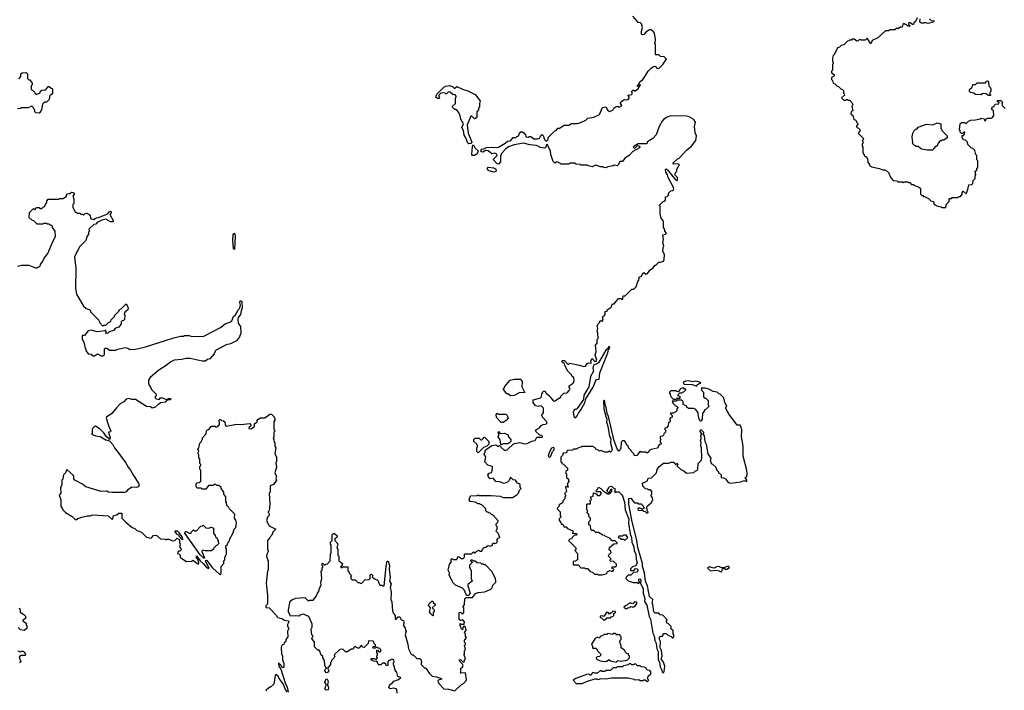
# Model space of a CAD drawing. Extents: x 2293139 to 2515392, y 824115 to 1006937.
# Tile 353 of 417: x 2466016 to 2476646, y 840706 to 847951. Entities that reach past the tile are written whole.
import ezdxf

# ---------------------------------------------------------------- set-up
doc = ezdxf.new("R2010")
doc.units = 0

msp = doc.modelspace()

# ---------------------------------------------------------------- linework, layer by layer
at = {"layer": '0CON10XD'}
for points in [[(2471186, 846574), (2471257, 846615), (2471282, 846638), (2471315, 846643), (2471343, 846677), (2471357, 846677), (2471365, 846670), (2471385, 846690), (2471398, 846692), (2471410, 846705), (2471412, 846728), (2471425, 846740), (2471445, 846740), (2471458, 846728), (2471478, 846708), (2471480, 846685), (2471505, 846682), (2471515, 846690), (2471535, 846690), (2471565, 846664), (2471606, 846664), (2471628, 846672), (2471642, 846698), (2471655, 846710), (2471668, 846698), (2471682, 846655), (2471695, 846642), (2471705, 846641), (2471720, 846655), (2471723, 846677), (2471732, 846688), (2471792, 846748), (2471808, 846752), (2471825, 846780), (2471845, 846780), (2471895, 846810), (2471945, 846810), (2471975, 846830), (2472035, 846828), (2472075, 846838), (2472130, 846865), (2472150, 846885), (2472215, 846898), (2472275, 846928), (2472308, 847002), (2472345, 847008), (2472363, 846975), (2472385, 846958), (2472418, 846972), (2472432, 846995), (2472455, 847013), (2472475, 847018), (2472487, 847007), (2472505, 847011), (2472516, 847025), (2472502, 847045), (2472510, 847065), (2472545, 847090), (2472563, 847083), (2472585, 847090), (2472596, 847105), (2472596, 847116), (2472582, 847135), (2472626, 847144), (2472632, 847155), (2472620, 847175), (2472635, 847190), (2472645, 847190), (2472655, 847180), (2472695, 847202), (2472720, 847245), (2472712, 847248), (2472698, 847232), (2472685, 847230), (2472685, 847240), (2472698, 847252), (2472715, 847283), (2472740, 847300), (2472753, 847317), (2472800, 847395), (2472832, 847425), (2472860, 847445), (2472875, 847448), (2472896, 847426), (2472915, 847423), (2472958, 847465), (2472998, 847525), (2472975, 847548), (2472933, 847553), (2472915, 847570), (2472885, 847570), (2472880, 847575), (2472880, 847685), (2472870, 847705), (2472880, 847715), (2472882, 847735), (2472870, 847805), (2472859, 847819), (2472835, 847840), (2472815, 847840), (2472775, 847816), (2472755, 847791), (2472737, 847787), (2472728, 847795), (2472728, 847825), (2472740, 847865), (2472730, 847905), (2472718, 847918), (2472695, 847920), (2472685, 847930), (2472635, 847990)], [(2475705, 847970), (2475690, 847935), (2475670, 847915), (2475665, 847900), (2475655, 847900), (2475625, 847920), (2475612, 847908), (2475612, 847902), (2475630, 847885), (2475625, 847880), (2475605, 847880), (2475588, 847898), (2475575, 847900), (2475565, 847910), (2475552, 847898), (2475545, 847870), (2475525, 847870), (2475495, 847850), (2475485, 847860), (2475465, 847840), (2475415, 847840), (2475395, 847830), (2475365, 847830), (2475280, 847755), (2475220, 847725), (2475205, 847690), (2475165, 847750), (2475145, 847730), (2475105, 847730), (2475082, 847738), (2475068, 847722), (2475055, 847720), (2475025, 847740), (2475005, 847740), (2474995, 847730), (2474975, 847730), (2474968, 847722), (2474952, 847718), (2474915, 847680), (2474885, 847670), (2474867, 847653), (2474844, 847646), (2474808, 847572), (2474800, 847565), (2474790, 847535), (2474790, 847495), (2474798, 847488), (2474800, 847475), (2474790, 847465), (2474790, 847405), (2474780, 847395), (2474780, 847375), (2474808, 847358), (2474810, 847345), (2474802, 847338), (2474780, 847325), (2474780, 847305), (2474790, 847295), (2474800, 847265), (2474818, 847258), (2474842, 847232), (2474855, 847230), (2474882, 847202), (2474898, 847198), (2474910, 847185), (2474910, 847155), (2474918, 847148), (2474920, 847135), (2474890, 847105), (2474915, 847082), (2474935, 847080), (2474942, 847088), (2474955, 847090), (2474962, 847082), (2474975, 847080), (2475000, 847055), (2475010, 847035), (2475008, 847022), (2475000, 847015), (2475010, 846965), (2474992, 846958), (2474990, 846935), (2475010, 846915), (2475022, 846872), (2475035, 846870), (2475050, 846855), (2475052, 846842), (2475070, 846825), (2475050, 846805), (2475052, 846792), (2475062, 846782), (2475075, 846780), (2475090, 846755), (2475070, 846725), (2475130, 846665), (2475110, 846645), (2475120, 846635), (2475120, 846615), (2475110, 846605), (2475110, 846585), (2475120, 846575), (2475120, 846515), (2475140, 846475), (2475155, 846470), (2475168, 846448), (2475173, 846413), (2475190, 846385), (2475190, 846375), (2475215, 846360), (2475295, 846342), (2475335, 846328), (2475357, 846327), (2475380, 846315), (2475395, 846300), (2475422, 846242), (2475445, 846212), (2475485, 846210), (2475495, 846200), (2475545, 846200), (2475555, 846190), (2475565, 846200), (2475605, 846200), (2475615, 846190), (2475625, 846190), (2475645, 846170), (2475665, 846170), (2475678, 846158), (2475720, 846145), (2475740, 846125), (2475740, 846065), (2475755, 846050), (2475765, 846050), (2475775, 846040), (2475785, 846040), (2475827, 846017), (2475852, 845992), (2475878, 845988), (2475890, 845975), (2475880, 845965), (2475895, 845950), (2475905, 845950), (2475915, 845940), (2475965, 845930), (2475975, 845920), (2476015, 845920), (2476022, 845958), (2476050, 845985), (2476052, 846018), (2476075, 846020), (2476085, 846030), (2476145, 846030), (2476155, 846040), (2476175, 846040), (2476190, 846065), (2476190, 846085), (2476203, 846097), (2476235, 846070), (2476253, 846115), (2476262, 846168), (2476295, 846170), (2476308, 846182), (2476310, 846215), (2476330, 846235), (2476330, 846265), (2476338, 846275), (2476330, 846315), (2476350, 846325), (2476350, 846345), (2476360, 846355), (2476360, 846425), (2476350, 846435), (2476350, 846485), (2476340, 846495), (2476327, 846537), (2476305, 846560), (2476290, 846565)], [(2475838, 847958), (2475855, 847940), (2475888, 847938), (2475880, 847925), (2475825, 847911), (2475785, 847920), (2475776, 847914), (2475754, 847914), (2475733, 847923), (2475738, 847958)], [(2466005, 847310), (2466030, 847335), (2466030, 847365), (2466042, 847378), (2466085, 847380), (2466100, 847365), (2466100, 847315), (2466115, 847300), (2466125, 847300), (2466150, 847265), (2466150, 847245), (2466140, 847235), (2466140, 847195), (2466155, 847190), (2466180, 847165), (2466182, 847152), (2466192, 847142), (2466238, 847162), (2466242, 847178), (2466255, 847190), (2466298, 847192), (2466325, 847230), (2466335, 847230), (2466355, 847210), (2466370, 847205), (2466370, 847155), (2466355, 847140), (2466340, 847135), (2466335, 847090), (2466305, 847060), (2466282, 847058), (2466263, 847037), (2466252, 846975), (2466235, 846948), (2466225, 846942), (2466190, 846945), (2466180, 846955), (2466180, 846975), (2466172, 846982), (2466170, 846995), (2466145, 847020), (2466138, 847012), (2466105, 847000), (2466035, 847000), (2466025, 846990), (2465993, 846987)], [(2470865, 846609), (2470856, 846616), (2470834, 846675), (2470813, 846703), (2470809, 846755), (2470790, 846785), (2470807, 846825), (2470778, 846875), (2470773, 846913), (2470762, 846942), (2470738, 846968), (2470725, 846980), (2470715, 846980), (2470690, 847005), (2470690, 847015), (2470720, 847045), (2470720, 847105), (2470728, 847112), (2470730, 847125), (2470717, 847137), (2470693, 847143), (2470665, 847168), (2470645, 847170), (2470625, 847150), (2470615, 847150), (2470605, 847160), (2470562, 847158), (2470540, 847135), (2470542, 847122), (2470550, 847115), (2470545, 847100), (2470525, 847100), (2470510, 847115), (2470520, 847145), (2470600, 847225), (2470615, 847232), (2470655, 847241), (2470687, 847227), (2470705, 847210), (2470715, 847210), (2470735, 847228), (2470795, 847200), (2470855, 847182), (2470933, 847143), (2470988, 847075), (2470980, 847045), (2470980, 847005), (2470970, 846995), (2470970, 846975), (2470950, 846955), (2470950, 846895), (2470938, 846882), (2470925, 846880), (2470898, 846908), (2470885, 846910), (2470847, 846815), (2470857, 846725), (2470896, 846626), (2470885, 846612), (2470865, 846609)], [(2476495, 847130), (2476475, 847130), (2476445, 847150), (2476425, 847152), (2476405, 847150), (2476395, 847140), (2476335, 847142), (2476317, 847157), (2476280, 847165), (2476270, 847175), (2476270, 847195), (2476298, 847222), (2476305, 847250), (2476335, 847250), (2476355, 847270), (2476445, 847270), (2476450, 847285), (2476465, 847290), (2476477, 847277), (2476480, 847235), (2476495, 847220), (2476500, 847205), (2476500, 847175), (2476490, 847165), (2476490, 847145), (2476500, 847135), (2476495, 847130)], [(2476290, 846565), (2476253, 846603), (2476248, 846628), (2476228, 846648), (2476202, 846652), (2476198, 846668), (2476190, 846675), (2476192, 846698), (2476205, 846700), (2476218, 846712), (2476220, 846735), (2476212, 846738), (2476195, 846720), (2476185, 846720), (2476170, 846735), (2476170, 846755), (2476162, 846765), (2476170, 846825), (2476185, 846840), (2476215, 846840), (2476222, 846832), (2476235, 846830), (2476260, 846855), (2476284, 846866), (2476335, 846870), (2476385, 846880), (2476395, 846888), (2476428, 846878), (2476432, 846862), (2476445, 846860), (2476452, 846878), (2476465, 846888), (2476505, 846888), (2476520, 846895), (2476532, 846915), (2476530, 846965), (2476512, 846982), (2476510, 846995), (2476522, 847008), (2476538, 847012), (2476542, 847028), (2476552, 847038), (2476588, 847042), (2476590, 847055), (2476572, 847062), (2476572, 847078), (2476608, 847078), (2476630, 847055), (2476620, 847045), (2476622, 847022), (2476655, 846990)], [(2470778, 840902), (2470780, 840945), (2470800, 840955), (2470800, 840985), (2470770, 841015), (2470762, 841035), (2470775, 841040), (2470802, 841012), (2470815, 841010), (2470820, 841035), (2470830, 841045), (2470818, 841078), (2470810, 841085), (2470820, 841095), (2470820, 841135), (2470830, 841145), (2470820, 841195), (2470828, 841202), (2470830, 841215), (2470820, 841225), (2470820, 841245), (2470840, 841275), (2470830, 841285), (2470830, 841315), (2470820, 841325), (2470822, 841338), (2470838, 841355), (2470828, 841388), (2470812, 841398), (2470800, 841385), (2470795, 841360), (2470782, 841372), (2470780, 841395), (2470770, 841405), (2470772, 841428), (2470785, 841420), (2470815, 841420), (2470820, 841445), (2470795, 841470), (2470788, 841462), (2470775, 841460), (2470762, 841472), (2470760, 841545), (2470775, 841550), (2470795, 841530), (2470810, 841545), (2470810, 841595), (2470800, 841605), (2470817, 841633), (2470822, 841695), (2470835, 841710), (2470905, 841710), (2470938, 841752), (2470965, 841762), (2471035, 841768), (2471100, 841795), (2471117, 841813), (2471125, 841840), (2471157, 841873), (2471158, 841885), (2471152, 841912), (2471115, 841990), (2471045, 842060), (2471032, 842062), (2471025, 842070), (2471005, 842070), (2470995, 842080), (2470955, 842082), (2470935, 842100), (2470915, 842100), (2470905, 842110), (2470885, 842110), (2470882, 842102), (2470898, 842098), (2470900, 842085), (2470873, 842057), (2470872, 842035), (2470890, 841995), (2470890, 841915), (2470900, 841885), (2470855, 841850), (2470853, 841835), (2470880, 841755), (2470865, 841730), (2470845, 841730), (2470835, 841740), (2470815, 841790), (2470795, 841810), (2470722, 841842), (2470690, 841875), (2470690, 841885), (2470682, 841892), (2470654, 841954), (2470658, 841975), (2470643, 842005), (2470655, 842070), (2470678, 842092), (2470670, 842115), (2470685, 842130), (2470695, 842120), (2470735, 842120), (2470742, 842138), (2470755, 842150), (2470785, 842130), (2470805, 842130), (2470820, 842145), (2470820, 842175), (2470825, 842180), (2470895, 842180), (2470915, 842200), (2470922, 842192), (2470935, 842190), (2470952, 842208), (2470972, 842218), (2470985, 842210), (2471005, 842210), (2471012, 842228), (2471032, 842248), (2471048, 842252), (2471075, 842270), (2471098, 842262), (2471120, 842275), (2471122, 842288), (2471135, 842300), (2471142, 842292), (2471160, 842295), (2471170, 842305), (2471170, 842335), (2471182, 842348), (2471200, 842355), (2471180, 842405), (2471160, 842425), (2471162, 842438), (2471170, 842445), (2471170, 842475), (2471160, 842485), (2471160, 842505), (2471178, 842522), (2471180, 842535), (2471125, 842600), (2471115, 842600), (2471095, 842620), (2471082, 842622), (2471075, 842630), (2471062, 842632), (2471050, 842645), (2471050, 842665), (2471005, 842710), (2470992, 842712), (2470985, 842720), (2470965, 842720), (2470935, 842740), (2470880, 842745), (2470868, 842765), (2470882, 842808), (2470955, 842810), (2470965, 842818), (2470975, 842810), (2471105, 842812), (2471202, 842802), (2471235, 842788), (2471335, 842790), (2471383, 842817), (2471400, 842835), (2471412, 842868), (2471430, 842885), (2471420, 842895), (2471418, 842928), (2471408, 842938), (2471392, 842942), (2471370, 842975), (2471345, 842980), (2471315, 843010), (2471299, 842971), (2471284, 842956), (2471245, 842940), (2471195, 842958), (2471155, 842960), (2471127, 842997), (2471095, 842992), (2471081, 843001), (2471070, 843035), (2471085, 843052), (2471110, 843060), (2471117, 843073), (2471120, 843125), (2471069, 843139), (2471038, 843175), (2471048, 843228), (2471030, 843255), (2471030, 843265), (2471040, 843275), (2471040, 843295), (2471052, 843308), (2471115, 843350), (2471155, 843358), (2471185, 843340), (2471195, 843350), (2471208, 843348), (2471212, 843332), (2471245, 843300), (2471265, 843300), (2471280, 843305), (2471344, 843366), (2471358, 843372), (2471415, 843383), (2471465, 843370), (2471495, 843373), (2471545, 843398), (2471580, 843405), (2471598, 843442), (2471655, 843440), (2471660, 843445), (2471658, 843458), (2471632, 843462), (2471584, 843506), (2471595, 843522), (2471628, 843542), (2471645, 843568), (2471668, 843578), (2471695, 843580), (2471710, 843595), (2471705, 843610), (2471660, 843655), (2471660, 843665), (2471650, 843675), (2471670, 843705), (2471670, 843755), (2471645, 843780), (2471615, 843772), (2471585, 843780), (2471560, 843815), (2471560, 843845), (2471640, 843865), (2471650, 843875), (2471652, 843905), (2471665, 843930), (2471672, 843938), (2471685, 843940), (2471700, 843915), (2471740, 843885), (2471745, 843870), (2471771, 843841), (2471785, 843830), (2471797, 843833), (2471835, 843860), (2471848, 843862), (2471860, 843875), (2471860, 843885), (2471890, 843915), (2471925, 843920), (2471948, 843945), (2471958, 843965), (2471950, 843975), (2471950, 843995), (2471990, 844025), (2472002, 844048), (2472000, 844085), (2471980, 844095), (2471972, 844115), (2471934, 844154), (2471900, 844215), (2471898, 844238), (2471882, 844242), (2471872, 844252), (2471872, 844268), (2471898, 844268), (2471935, 844230), (2471945, 844230), (2471955, 844240), (2472059, 844219), (2472107, 844203), (2472125, 844208), (2472142, 844238), (2472155, 844243), (2472185, 844240), (2472182, 844265), (2472195, 844290), (2472225, 844258), (2472239, 844261), (2472247, 844273), (2472230, 844325), (2472238, 844365), (2472232, 844435), (2472250, 844455), (2472250, 844495), (2472260, 844505), (2472258, 844565), (2472250, 844585), (2472258, 844615), (2472250, 844645), (2472258, 844652), (2472260, 844665), (2472278, 844682), (2472280, 844695), (2472295, 844700), (2472305, 844690), (2472317, 844703), (2472310, 844715), (2472310, 844745), (2472325, 844750), (2472340, 844775), (2472332, 844788), (2472342, 844798), (2472358, 844802), (2472360, 844815), (2472400, 844845), (2472415, 844880), (2472435, 844880), (2472482, 844938), (2472505, 844940), (2472515, 844930), (2472528, 844932), (2472530, 844965), (2472535, 844970), (2472548, 844962), (2472625, 845040), (2472645, 845040), (2472670, 845065), (2472688, 845122), (2472700, 845135), (2472705, 845170), (2472730, 845180), (2472745, 845212), (2472755, 845218), (2472775, 845200), (2472795, 845208), (2472821, 845249), (2472850, 845265), (2472875, 845300), (2472885, 845300), (2472915, 845330), (2472935, 845330), (2472965, 845342), (2472975, 845360), (2472978, 845415), (2472960, 845445), (2472962, 845485), (2472972, 845505), (2472958, 845545), (2472968, 845575), (2472960, 845625), (2472987, 845633), (2473000, 845645), (2472980, 845665), (2472980, 845685), (2472968, 845705), (2472967, 845767), (2472960, 845785), (2472940, 845805), (2472930, 845855), (2472930, 845935), (2472922, 845945), (2472962, 845988), (2472975, 845990), (2472988, 846002), (2472990, 846035), (2473005, 846040), (2473020, 846055), (2473020, 846075), (2473032, 846088), (2473045, 846100), (2473070, 846105), (2473077, 846123), (2473070, 846145), (2473017, 846245), (2473010, 846275), (2472991, 846305), (2472988, 846332), (2472995, 846338), (2473010, 846330), (2473095, 846220), (2473118, 846212), (2473118, 846245), (2473092, 846272), (2473090, 846285), (2473100, 846295), (2473100, 846305), (2473110, 846315), (2473110, 846335), (2473140, 846385), (2473115, 846393), (2473078, 846388), (2473070, 846395), (2473072, 846405), (2473115, 846442), (2473136, 846454), (2473218, 846545), (2473268, 846585), (2473317, 846645), (2473322, 846695), (2473308, 846728), (2473302, 846795), (2473312, 846845), (2473293, 846873), (2473245, 846902), (2473215, 846909), (2473045, 846913), (2473005, 846899), (2472970, 846875), (2472954, 846855), (2472920, 846795), (2472888, 846705), (2472853, 846667), (2472814, 846646), (2472795, 846630), (2472785, 846610), (2472695, 846608), (2472650, 846585), (2472640, 846575), (2472655, 846560), (2472685, 846590), (2472703, 846583), (2472710, 846575), (2472708, 846565), (2472635, 846528), (2472595, 846482), (2472550, 846455), (2472525, 846420), (2472495, 846418), (2472482, 846385), (2472465, 846370), (2472435, 846380), (2472425, 846370), (2472365, 846360), (2472345, 846350), (2472323, 846353), (2472315, 846360), (2472285, 846360), (2472235, 846378), (2472195, 846362), (2472155, 846370), (2472145, 846380), (2472075, 846380), (2472067, 846387), (2472025, 846390), (2472005, 846400), (2471955, 846400), (2471945, 846390), (2471865, 846390), (2471825, 846412), (2471808, 846412), (2471795, 846400), (2471775, 846418), (2471751, 846495), (2471746, 846535), (2471724, 846574), (2471715, 846603), (2471705, 846599), (2471697, 846573), (2471685, 846563), (2471635, 846570), (2471628, 846578), (2471595, 846590), (2471525, 846598), (2471455, 846616), (2471353, 846597), (2471295, 846576), (2471265, 846557), (2471218, 846505), (2471208, 846475), (2471208, 846415), (2471185, 846390), (2471170, 846395), (2471132, 846435), (2471132, 846445), (2471170, 846485), (2471169, 846499), (2471147, 846507), (2471115, 846503), (2471075, 846534), (2471044, 846536), (2471015, 846520), (2471003, 846523), (2470994, 846535), (2471005, 846551), (2471026, 846554), (2471055, 846571), (2471105, 846574), (2471165, 846568), (2471186, 846574)], [(2475875, 846540), (2475815, 846540), (2475752, 846552), (2475715, 846580), (2475695, 846580), (2475688, 846588), (2475675, 846590), (2475650, 846615), (2475660, 846625), (2475652, 846685), (2475660, 846725), (2475670, 846745), (2475695, 846770), (2475705, 846770), (2475715, 846790), (2475805, 846821), (2475875, 846816), (2475923, 846837), (2475960, 846825), (2475960, 846775), (2475968, 846768), (2475972, 846752), (2476030, 846695), (2476030, 846675), (2475995, 846650), (2475975, 846650), (2475965, 846640), (2475955, 846640), (2475932, 846618), (2475918, 846582), (2475905, 846580), (2475880, 846555), (2475875, 846540)], [(2470925, 846482), (2470903, 846483), (2470898, 846495), (2470905, 846580), (2470915, 846598), (2470933, 846563), (2470966, 846535), (2470955, 846503), (2470925, 846482)], [(2471135, 846302), (2471075, 846320), (2471062, 846348), (2471075, 846358), (2471135, 846350), (2471156, 846336), (2471160, 846325), (2471155, 846312), (2471135, 846302)], [(2465992, 845288), (2466035, 845300), (2466115, 845300), (2466185, 845270), (2466205, 845270), (2466215, 845280), (2466225, 845280), (2466240, 845295), (2466240, 845305), (2466265, 845340), (2466280, 845375), (2466318, 845425), (2466372, 845555), (2466402, 845608), (2466398, 845665), (2466370, 845705), (2466370, 845715), (2466355, 845730), (2466345, 845730), (2466335, 845740), (2466315, 845740), (2466305, 845750), (2466275, 845750), (2466265, 845740), (2466205, 845740), (2466168, 845778), (2466155, 845780), (2466140, 845795), (2466125, 845800), (2466118, 845815), (2466122, 845868), (2466165, 845910), (2466175, 845900), (2466188, 845902), (2466195, 845920), (2466225, 845920), (2466235, 845910), (2466255, 845910), (2466272, 845928), (2466288, 845932), (2466292, 845948), (2466310, 845975), (2466310, 845995), (2466325, 846010), (2466435, 846010), (2466445, 846020), (2466485, 846020), (2466520, 846045), (2466520, 846055), (2466532, 846068), (2466545, 846072), (2466557, 846073), (2466575, 846088), (2466595, 846083), (2466603, 846075), (2466603, 846065), (2466590, 846045), (2466600, 846015), (2466600, 845965), (2466590, 845955), (2466590, 845925), (2466615, 845870), (2466625, 845870), (2466635, 845860), (2466665, 845860), (2466675, 845850), (2466695, 845850), (2466705, 845840), (2466722, 845858), (2466745, 845860), (2466778, 845838), (2466782, 845802), (2466815, 845793), (2466841, 845809), (2466867, 845813), (2466967, 845853), (2466981, 845875), (2466995, 845881), (2467003, 845875), (2467004, 845865), (2466990, 845845), (2467028, 845775), (2467022, 845768), (2466998, 845768), (2466945, 845796), (2466902, 845785), (2466852, 845758), (2466838, 845742), (2466815, 845738), (2466763, 845687), (2466770, 845665), (2466760, 845655), (2466760, 845635), (2466740, 845605), (2466730, 845565), (2466660, 845495), (2466647, 845463), (2466635, 845450), (2466608, 845385), (2466622, 845265), (2466618, 845045), (2466628, 844985), (2466704, 844854), (2466735, 844830), (2466765, 844820), (2466780, 844805), (2466780, 844795), (2466870, 844705), (2466880, 844675), (2466915, 844640), (2466925, 844650), (2466945, 844650), (2466975, 844680), (2466990, 844685), (2467000, 844695), (2467002, 844708), (2467040, 844745), (2467042, 844758), (2467090, 844805), (2467090, 844815)], [(2468335, 845468), (2468323, 845475), (2468317, 845565), (2468321, 845635), (2468335, 845644), (2468343, 845615), (2468335, 845468)], [(2467090, 844815), (2467115, 844830), (2467165, 844880), (2467185, 844850), (2467187, 844825), (2467183, 844817), (2467154, 844796), (2467143, 844777), (2467150, 844755), (2467148, 844712), (2467138, 844702), (2467122, 844698), (2467110, 844685), (2467110, 844665), (2467085, 844630), (2467052, 844618), (2467027, 844593), (2466982, 844578), (2466965, 844560), (2466940, 844565), (2466950, 844575), (2466945, 844600), (2466935, 844590), (2466855, 844577), (2466787, 844597), (2466755, 844590), (2466715, 844540), (2466692, 844538), (2466690, 844495), (2466708, 844465), (2466723, 844403), (2466730, 844395), (2466730, 844375), (2466755, 844342), (2466787, 844337), (2466808, 844318), (2466822, 844318), (2466855, 844340), (2466895, 844320), (2466915, 844320), (2466930, 844335), (2466933, 844395), (2466938, 844402), (2466955, 844402), (2466985, 844382), (2467015, 844380), (2467055, 844382), (2467075, 844392), (2467155, 844408), (2467182, 844402), (2467205, 844388), (2467265, 844392), (2467374, 844416), (2467680, 844515), (2467753, 844533), (2467785, 844530), (2467795, 844538), (2467845, 844540), (2467865, 844533), (2467955, 844529), (2468005, 844533), (2468025, 844543), (2468184, 844626), (2468234, 844666), (2468285, 844682), (2468305, 844697), (2468326, 844744), (2468345, 844762), (2468373, 844817), (2468391, 844835), (2468399, 844865), (2468394, 844895), (2468398, 844912), (2468405, 844913), (2468416, 844905), (2468419, 844835), (2468407, 844805), (2468401, 844765), (2468375, 844733), (2468370, 844715), (2468373, 844673), (2468400, 844635), (2468402, 844565), (2468390, 844525), (2468355, 844480), (2468292, 844448), (2468245, 844438), (2468130, 844375), (2468115, 844340), (2468070, 844285), (2468045, 844280), (2468017, 844263), (2467985, 844262), (2467855, 844292), (2467815, 844292), (2467765, 844278), (2467685, 844273), (2467646, 844254), (2467596, 844214), (2467518, 844165), (2467424, 844086), (2467408, 844055), (2467408, 844025), (2467413, 844003), (2467432, 843975), (2467440, 843955), (2467490, 843905), (2467490, 843885), (2467480, 843875), (2467480, 843865), (2467490, 843855), (2467523, 843847), (2467536, 843864), (2467554, 843866), (2467605, 843848), (2467625, 843857), (2467645, 843857), (2467645, 843842), (2467605, 843840), (2467585, 843820), (2467538, 843812), (2467510, 843795), (2467477, 843763), (2467445, 843752), (2467427, 843767), (2467385, 843770), (2467265, 843847), (2467225, 843848), (2467195, 843858), (2467165, 843852), (2467139, 843821), (2467101, 843799), (2467061, 843759), (2467010, 843695), (2466954, 843656), (2466948, 843645), (2466973, 843565), (2467000, 843505), (2466995, 843498), (2466973, 843495), (2466993, 843435), (2466985, 843410), (2466978, 843425), (2466954, 843444), (2466926, 843486), (2466885, 843527), (2466835, 843558), (2466824, 843556), (2466803, 843535), (2466798, 843515), (2466800, 843485), (2466792, 843472), (2466834, 843454), (2466885, 843448), (2466945, 843410), (2466985, 843400), (2467020, 843360), (2467038, 843325), (2467089, 843259), (2467158, 843168), (2467186, 843115), (2467211, 843085), (2467244, 843025), (2467299, 842945), (2467307, 842925), (2467300, 842905), (2467275, 842898), (2467225, 842902), (2467181, 842869), (2467165, 842850), (2467145, 842842), (2467015, 842843), (2466975, 842848), (2466955, 842858), (2466895, 842853), (2466730, 842905), (2466695, 842932), (2466610, 842975), (2466601, 842991), (2466602, 843015), (2466598, 843025), (2466525, 843090), (2466510, 843055), (2466490, 843035), (2466484, 843016), (2466482, 842988), (2466472, 842975), (2466470, 842925), (2466458, 842892), (2466460, 842835), (2466442, 842815), (2466460, 842765), (2466460, 842695), (2466478, 842668), (2466480, 842655), (2466510, 842625), (2466583, 842583), (2466615, 842552), (2466635, 842550), (2466645, 842560), (2466688, 842578), (2466745, 842590), (2466775, 842590), (2466805, 842600), (2466972, 842592), (2467015, 842552), (2467022, 842558), (2467027, 842593), (2467045, 842598), (2467065, 842602), (2467085, 842618), (2467118, 842618), (2467120, 842565), (2467162, 842522), (2467230, 842465), (2467260, 842455), (2467282, 842432), (2467330, 842415), (2467385, 842360), (2467435, 842350), (2467462, 842378), (2467485, 842380), (2467500, 842375), (2467535, 842342), (2467585, 842340), (2467595, 842332), (2467605, 842340), (2467625, 842340), (2467665, 842320), (2467690, 842325), (2467715, 842350), (2467722, 842342), (2467735, 842340), (2467740, 842335), (2467740, 842295), (2467748, 842285), (2467740, 842255), (2467757, 842237), (2467758, 842225), (2467745, 842210), (2467732, 842208), (2467722, 842198), (2467720, 842185), (2467738, 842178), (2467750, 842165), (2467750, 842145), (2467765, 842130), (2467818, 842098), (2467875, 842100), (2467885, 842110), (2467945, 842070), (2467950, 842085), (2467938, 842118), (2467924, 842134), (2467925, 842158), (2467963, 842103), (2467996, 842076), (2468035, 842028), (2468055, 842020), (2468060, 842025), (2468024, 842094), (2468025, 842110), (2468035, 842108), (2468094, 842034), (2468175, 841958), (2468192, 841968), (2468190, 842045), (2468220, 842075), (2468220, 842105), (2468230, 842115), (2468230, 842145), (2468250, 842175), (2468250, 842235), (2468240, 842245), (2468240, 842265), (2468258, 842282), (2468262, 842298), (2468278, 842312), (2468280, 842335), (2468322, 842408), (2468333, 842447), (2468348, 842465), (2468358, 842515), (2468348, 842542), (2468334, 842565), (2468337, 842607), (2468280, 842665), (2468275, 842680), (2468253, 842703), (2468250, 842735), (2468240, 842745), (2468240, 842795), (2468220, 842825), (2468220, 842845), (2468210, 842855), (2468210, 842865), (2468190, 842885), (2468190, 842895), (2468165, 842920), (2468145, 842920), (2468135, 842930), (2468115, 842930), (2468105, 842920), (2468055, 842920), (2468025, 842880), (2467985, 842880), (2467975, 842890), (2467935, 842890), (2467920, 842905), (2467920, 842935), (2467932, 842948), (2467955, 842950), (2467970, 842965), (2467970, 843085), (2467960, 843095), (2467960, 843125), (2467968, 843132), (2467970, 843145), (2467960, 843155), (2467960, 843205), (2467950, 843215), (2467950, 843245), (2467942, 843265), (2467950, 843295), (2467940, 843305), (2467940, 843315), (2467950, 843325), (2467960, 843375), (2467980, 843395), (2467982, 843408), (2467990, 843415), (2467990, 843435), (2468030, 843475), (2468032, 843508), (2468042, 843518), (2468058, 843522), (2468085, 843560), (2468125, 843560), (2468135, 843550), (2468160, 843555), (2468160, 843565), (2468172, 843578), (2468170, 843625), (2468175, 843630), (2468185, 843630), (2468195, 843620), (2468218, 843618), (2468230, 843605), (2468233, 843573), (2468245, 843560), (2468355, 843582), (2468405, 843577), (2468499, 843589), (2468512, 843575), (2468512, 843558), (2468490, 843545), (2468490, 843535), (2468515, 843530), (2468550, 843555), (2468552, 843585), (2468578, 843605), (2468578, 843622), (2468587, 843633), (2468615, 843650), (2468662, 843648), (2468715, 843690), (2468735, 843690), (2468760, 843665), (2468760, 843655), (2468770, 843645), (2468770, 843625), (2468760, 843605), (2468760, 843525), (2468768, 843518), (2468770, 843505), (2468760, 843495), (2468760, 843445), (2468752, 843425), (2468760, 843415), (2468762, 843388), (2468770, 843375), (2468770, 843345), (2468780, 843325), (2468772, 843265), (2468790, 843225), (2468790, 843175), (2468780, 843165), (2468788, 843115), (2468770, 843055), (2468788, 843015), (2468782, 842995), (2468788, 842975), (2468755, 842930), (2468720, 842915), (2468720, 842845), (2468710, 842835), (2468718, 842715), (2468710, 842645), (2468700, 842635), (2468700, 842625), (2468710, 842615), (2468710, 842595), (2468693, 842577), (2468682, 842535), (2468711, 842481), (2468780, 842445), (2468750, 842415), (2468737, 842383), (2468722, 842368), (2468718, 842352), (2468690, 842325), (2468690, 842225), (2468698, 842218), (2468700, 842205), (2468683, 842177), (2468680, 842145), (2468688, 842138), (2468690, 842115), (2468700, 842105), (2468700, 842005), (2468690, 841995), (2468678, 841865), (2468692, 841735), (2468692, 841645), (2468688, 841632), (2468673, 841617), (2468672, 841605), (2468675, 841600), (2468708, 841598), (2468790, 841515), (2468792, 841502), (2468802, 841492), (2468845, 841480), (2468875, 841462), (2468915, 841458), (2468920, 841445), (2468908, 841415), (2468908, 841398), (2468920, 841375), (2468908, 841345), (2468910, 841285), (2468890, 841255), (2468888, 841232), (2468872, 841218), (2468868, 841202), (2468852, 841198), (2468842, 841188), (2468838, 841165), (2468842, 841105), (2468852, 841075), (2468852, 841035), (2468868, 840995), (2468868, 840952), (2468851, 840951), (2468836, 840976), (2468810, 841000), (2468814, 840965), (2468834, 840934), (2468883, 840785), (2468905, 840738), (2468916, 840685)], [(2472015, 843650), (2472035, 843670), (2472049, 843701), (2472076, 843734), (2472118, 843812), (2472127, 843855), (2472208, 843982), (2472235, 844054), (2472245, 844063), (2472272, 844068), (2472279, 844135), (2472367, 844353), (2472372, 844388), (2472387, 844405), (2472385, 844420), (2472374, 844416), (2472362, 844395), (2472345, 844380), (2472265, 844244), (2472245, 844228), (2472224, 844226), (2472212, 844218), (2472202, 844185), (2472212, 844155), (2472178, 844095), (2472159, 843985), (2472108, 843895), (2472102, 843848), (2472035, 843750), (2472025, 843740), (2472005, 843740), (2471990, 843715), (2472000, 843665), (2472015, 843650)], [(2471315, 843888), (2471285, 843910), (2471275, 843910), (2471240, 843955), (2471240, 843965), (2471250, 843975), (2471250, 843985), (2471310, 844055), (2471355, 844068), (2471427, 844067), (2471442, 844042), (2471438, 843985), (2471462, 843932), (2471470, 843925), (2471465, 843920), (2471415, 843922), (2471355, 843892), (2471315, 843888)], [(2472965, 840894), (2472975, 840910), (2472980, 840965), (2472968, 841008), (2472943, 841045), (2472954, 841075), (2472944, 841135), (2472931, 841165), (2472933, 841233), (2472923, 841255), (2472922, 841275), (2472935, 841290), (2472958, 841292), (2472962, 841308), (2472972, 841318), (2472995, 841320), (2473012, 841302), (2473048, 841288), (2473062, 841272), (2473068, 841272), (2473080, 841285), (2473080, 841305), (2473070, 841315), (2473070, 841355), (2473050, 841365), (2473050, 841395), (2473018, 841428), (2473002, 841432), (2473000, 841455), (2473008, 841468), (2472958, 841518), (2472932, 841522), (2472915, 841540), (2472875, 841540), (2472862, 841555), (2472850, 841635), (2472843, 841645), (2472850, 841685), (2472815, 841720), (2472793, 841833), (2472774, 841885), (2472761, 841975), (2472741, 842045), (2472739, 842075), (2472690, 842250), (2472679, 842329), (2472628, 842525), (2472594, 842715), (2472593, 842777), (2472615, 842780), (2472655, 842730), (2472685, 842730), (2472695, 842720), (2472725, 842720), (2472748, 842698), (2472758, 842672), (2472742, 842668), (2472735, 842660), (2472728, 842668), (2472703, 842677), (2472690, 842665), (2472692, 842652), (2472745, 842650), (2472755, 842640), (2472768, 842638), (2472785, 842620), (2472798, 842622), (2472800, 842635), (2472790, 842645), (2472790, 842665), (2472780, 842675), (2472788, 842682), (2472790, 842695), (2472835, 842730), (2472850, 842765), (2472848, 842785), (2472830, 842815), (2472840, 842825), (2472840, 842855), (2472825, 842870), (2472805, 842870), (2472795, 842880), (2472772, 842882), (2472742, 842912), (2472740, 842945), (2472778, 842962), (2472785, 842970), (2472795, 842970), (2472802, 842998), (2472838, 843002), (2472890, 843055), (2472898, 843092), (2472915, 843120), (2472965, 843160), (2473025, 843160), (2473045, 843170), (2473075, 843170), (2473088, 843158), (2473095, 843140), (2473115, 843160), (2473120, 843145), (2473112, 843132), (2473155, 843090), (2473188, 843078), (2473215, 843050), (2473295, 843060), (2473312, 843078), (2473328, 843082), (2473338, 843092), (2473340, 843155), (2473375, 843190), (2473380, 843215), (2473377, 843325), (2473370, 843345), (2473373, 843383), (2473366, 843405), (2473373, 843425), (2473371, 843459), (2473380, 843475), (2473363, 843503), (2473365, 843520), (2473375, 843520), (2473399, 843495), (2473398, 843482), (2473390, 843475), (2473406, 843455), (2473414, 843395), (2473429, 843365), (2473445, 843260), (2473480, 843205), (2473470, 843195), (2473480, 843155), (2473495, 843150), (2473530, 843115), (2473543, 843083), (2473560, 843065), (2473560, 843055), (2473585, 843040), (2473588, 843025), (2473590, 843005), (2473615, 843000), (2473640, 842985), (2473665, 842950), (2473695, 842942), (2473802, 842958), (2473835, 842972), (2473865, 842960), (2473867, 842977), (2473850, 843005), (2473867, 843013), (2473870, 843045), (2473867, 843085), (2473827, 843235), (2473828, 843345), (2473809, 843445), (2473811, 843525), (2473806, 843545), (2473795, 843570), (2473761, 843571), (2473670, 843695), (2473670, 843705), (2473653, 843723), (2473640, 843755), (2473640, 843765), (2473650, 843775), (2473630, 843815), (2473618, 843865), (2473580, 843905), (2473565, 843910), (2473547, 843927), (2473503, 843933), (2473455, 843958), (2473415, 843968), (2473372, 843968), (2473380, 843945), (2473400, 843925), (2473400, 843875), (2473415, 843860), (2473425, 843860), (2473448, 843835), (2473450, 843785), (2473460, 843775), (2473428, 843742), (2473410, 843735), (2473410, 843725), (2473389, 843701), (2473384, 843635), (2473375, 843618), (2473365, 843612), (2473354, 843624), (2473340, 843685), (2473342, 843705), (2473315, 843738), (2473295, 843750), (2473235, 843750), (2473220, 843765), (2473215, 843780), (2473180, 843795), (2473180, 843825), (2473165, 843840), (2473115, 843840), (2473105, 843830), (2473062, 843828), (2473070, 843805), (2473092, 843782), (2473105, 843780), (2473120, 843765), (2473120, 843755), (2473112, 843748), (2473110, 843725), (2473098, 843712), (2473082, 843708), (2473075, 843700), (2473042, 843698), (2473042, 843692), (2473060, 843675), (2473060, 843655), (2473042, 843648), (2473030, 843635), (2473040, 843625), (2473040, 843605), (2473022, 843598), (2473018, 843562), (2472998, 843542), (2472982, 843538), (2472980, 843525), (2472990, 843515), (2472990, 843495), (2472972, 843478), (2472968, 843462), (2472955, 843450), (2472932, 843448), (2472930, 843425), (2472940, 843415), (2472930, 843405), (2472930, 843385), (2472940, 843375), (2472940, 843365), (2472925, 843360), (2472910, 843345), (2472908, 843332), (2472898, 843322), (2472832, 843308), (2472828, 843302), (2472812, 843298), (2472808, 843282), (2472795, 843270), (2472782, 843272), (2472775, 843280), (2472725, 843280), (2472715, 843290), (2472678, 843242), (2472655, 843240), (2472650, 843255), (2472620, 843285), (2472618, 843298), (2472590, 843325), (2472588, 843338), (2472570, 843355), (2472558, 843388), (2472545, 843400), (2472525, 843400), (2472510, 843385), (2472507, 843323), (2472500, 843305), (2472485, 843290), (2472468, 843315), (2472435, 843400), (2472374, 843665), (2472359, 843695), (2472346, 843765), (2472336, 843785), (2472333, 843825), (2472325, 843840), (2472318, 843832), (2472322, 843745), (2472343, 843663), (2472356, 843636), (2472350, 843605), (2472366, 843556), (2472383, 843453), (2472397, 843425), (2472396, 843375), (2472412, 843308), (2472408, 843292), (2472395, 843280), (2472375, 843290), (2472365, 843280), (2472335, 843280), (2472302, 843292), (2472298, 843298), (2472275, 843290), (2472268, 843298), (2472235, 843310), (2472230, 843325), (2472205, 843340), (2472085, 843340), (2472078, 843332), (2472055, 843330), (2472025, 843310), (2471995, 843310), (2471985, 843300), (2471932, 843298), (2471922, 843288), (2471918, 843272), (2471882, 843268), (2471878, 843242), (2471860, 843225), (2471860, 843175), (2471868, 843168), (2471870, 843155), (2471888, 843148), (2471930, 843105), (2471930, 843085), (2471912, 843068), (2471910, 843055), (2471920, 843045), (2471920, 843005), (2471940, 842985), (2471942, 842972), (2471950, 842965), (2471930, 842945), (2471930, 842910), (2471938, 842908), (2471938, 842902), (2471932, 842902), (2471930, 842910), (2471910, 842905), (2471920, 842855), (2471900, 842835), (2471902, 842822), (2471910, 842815), (2471908, 842802), (2471900, 842795), (2471900, 842775), (2471882, 842758), (2471878, 842732), (2471842, 842708), (2471838, 842692), (2471822, 842678), (2471820, 842665), (2471850, 842635), (2471850, 842595), (2471858, 842588), (2471860, 842575), (2471842, 842558), (2471840, 842545), (2471860, 842515), (2471862, 842502), (2471875, 842500), (2471888, 842488), (2471892, 842472), (2471915, 842470), (2471932, 842452), (2471988, 842428), (2471990, 842415), (2471982, 842402), (2472025, 842400), (2472030, 842395), (2472028, 842382), (2472005, 842380), (2471992, 842368), (2471980, 842355), (2471978, 842342), (2471955, 842340), (2471940, 842325), (2472020, 842245), (2472020, 842225), (2472010, 842215), (2472040, 842185), (2472040, 842115), (2472015, 842100), (2471992, 842098), (2471990, 842065), (2471995, 842060), (2472045, 842060), (2472075, 842030), (2472115, 842030), (2472123, 842023), (2472145, 842020), (2472172, 841992), (2472205, 841980), (2472222, 841962), (2472255, 841960), (2472265, 841952), (2472305, 841952), (2472347, 841963), (2472360, 841975), (2472362, 841988), (2472378, 841992), (2472385, 842000), (2472398, 841998), (2472405, 841990), (2472418, 841992), (2472428, 842002), (2472430, 842015), (2472412, 842022), (2472412, 842038), (2472445, 842040), (2472458, 842052), (2472458, 842068), (2472428, 842098), (2472392, 842102), (2472390, 842115), (2472400, 842125), (2472375, 842150), (2472372, 842165), (2472400, 842195), (2472398, 842208), (2472380, 842225), (2472382, 842248), (2472432, 842288), (2472465, 842290), (2472468, 842298), (2472445, 842320), (2472412, 842322), (2472388, 842348), (2472352, 842362), (2472348, 842368), (2472332, 842372), (2472328, 842378), (2472312, 842382), (2472265, 842410), (2472235, 842410), (2472208, 842438)], [(2473105, 843850), (2473115, 843860), (2473148, 843862), (2473148, 843878), (2473132, 843882), (2473122, 843898), (2473142, 843918), (2473165, 843920), (2473172, 843928), (2473185, 843930), (2473208, 843952), (2473208, 843958), (2473195, 843960), (2473185, 843970), (2473165, 843970), (2473142, 843958), (2473138, 843942), (2473125, 843930), (2473112, 843932), (2473105, 843940), (2473045, 843940), (2473032, 843928), (2473030, 843915), (2473040, 843905), (2473042, 843882), (2473072, 843852), (2473105, 843850)], [(2473325, 843990), (2473330, 844005), (2473343, 844017), (2473370, 844025), (2473356, 844036), (2473313, 844047), (2473285, 844040), (2473235, 844048), (2473204, 844046), (2473180, 844035), (2473182, 844022), (2473193, 844013), (2473275, 844008), (2473325, 843990)], [(2471235, 843600), (2471215, 843600), (2471162, 843652), (2471160, 843685), (2471172, 843698), (2471185, 843690), (2471265, 843690), (2471280, 843675), (2471290, 843645), (2471269, 843621), (2471235, 843600)], [(2470965, 843270), (2470950, 843285), (2470950, 843325), (2470957, 843333), (2470957, 843347), (2470950, 843365), (2470920, 843395), (2470920, 843415), (2470935, 843430), (2470975, 843430), (2470995, 843410), (2471005, 843410), (2471020, 843425), (2471022, 843438), (2471035, 843440), (2471080, 843395), (2471080, 843365), (2471058, 843342), (2471022, 843328), (2470965, 843270)], [(2471225, 843360), (2471212, 843362), (2471202, 843412), (2471183, 843443), (2471190, 843465), (2471188, 843478), (2471180, 843485), (2471185, 843500), (2471205, 843480), (2471245, 843482), (2471285, 843470), (2471293, 843443), (2471317, 843417), (2471318, 843395), (2471305, 843378), (2471285, 843368), (2471235, 843370), (2471225, 843360)], [(2471735, 843222), (2471750, 843235), (2471770, 843285), (2471788, 843305), (2471785, 843320), (2471775, 843328), (2471757, 843323), (2471732, 843275), (2471720, 843235), (2471735, 843222)], [(2472208, 842438), (2472195, 842430), (2472182, 842442), (2472180, 842485), (2472160, 842495), (2472160, 842525), (2472180, 842545), (2472180, 842565), (2472162, 842582), (2472160, 842605), (2472140, 842635), (2472150, 842645), (2472140, 842655), (2472140, 842715), (2472145, 842720), (2472178, 842722), (2472180, 842745), (2472170, 842755), (2472190, 842765), (2472180, 842795), (2472208, 842802), (2472212, 842838), (2472238, 842828), (2472255, 842810), (2472278, 842812), (2472298, 842832), (2472285, 842850), (2472245, 842850), (2472240, 842855), (2472242, 842868), (2472258, 842882), (2472265, 842900), (2472290, 842885), (2472322, 842852), (2472338, 842848), (2472365, 842830), (2472385, 842830), (2472410, 842855), (2472408, 842878), (2472392, 842868), (2472388, 842852), (2472375, 842840), (2472362, 842852), (2472360, 842865), (2472378, 842892), (2472382, 842908), (2472405, 842910), (2472422, 842892), (2472440, 842885), (2472442, 842842), (2472455, 842850), (2472485, 842850), (2472515, 842822), (2472525, 842808), (2472545, 842740), (2472554, 842654), (2472594, 842555), (2472590, 842510), (2472607, 842395), (2472622, 842355), (2472626, 842305), (2472646, 842255), (2472650, 842215), (2472668, 842178), (2472672, 842122), (2472683, 842085), (2472668, 842052), (2472632, 842038), (2472612, 842018), (2472610, 842005), (2472615, 842000), (2472645, 842000), (2472665, 842020), (2472678, 842018), (2472688, 842005), (2472688, 841992), (2472678, 841982), (2472642, 841978), (2472615, 841950), (2472585, 841950), (2472562, 841928), (2472560, 841915), (2472585, 841890), (2472638, 841872), (2472685, 841870), (2472695, 841860), (2472710, 841875), (2472700, 841885), (2472700, 841905), (2472705, 841910), (2472715, 841908), (2472722, 841895), (2472718, 841858), (2472746, 841806), (2472748, 841755), (2472766, 841695), (2472762, 841665), (2472787, 841627), (2472813, 841503), (2472826, 841475), (2472852, 841322), (2472866, 841295), (2472872, 841245), (2472888, 841215), (2472894, 841155), (2472909, 841125), (2472910, 841035), (2472925, 841010), (2472929, 840959), (2472950, 840925), (2472952, 840902), (2472965, 840894)], [(2468005, 842132), (2467965, 842168), (2467800, 842405), (2467805, 842420), (2467815, 842422), (2467845, 842402), (2467867, 842403), (2467872, 842418), (2467892, 842438), (2467905, 842430), (2467925, 842430), (2467972, 842478), (2467988, 842482), (2467995, 842490), (2468025, 842460), (2468055, 842458), (2468085, 842468), (2468108, 842458), (2468110, 842405), (2468128, 842378), (2468130, 842365), (2468148, 842348), (2468152, 842332), (2468160, 842325), (2468160, 842305), (2468170, 842295), (2468148, 842272), (2468132, 842268), (2468128, 842252), (2468112, 842248), (2468108, 842232), (2468087, 842213), (2468015, 842212), (2467985, 842220), (2467983, 842205), (2468010, 842135), (2468005, 842132)], [(2467775, 842330), (2467740, 842365), (2467738, 842378), (2467713, 842393), (2467692, 842428), (2467715, 842428), (2467730, 842415), (2467770, 842355), (2467775, 842330)], [(2470090, 840675), (2470088, 840718), (2470055, 840730), (2470015, 840722), (2470000, 840735), (2470012, 840768), (2470040, 840785), (2470054, 840806), (2470107, 840823), (2470130, 840845), (2470100, 840855), (2470087, 840897), (2470070, 840925), (2470057, 840977), (2470050, 840985), (2470050, 841005), (2470058, 841012), (2470055, 841030), (2470045, 841040), (2470025, 841040), (2470018, 841032), (2470002, 841028), (2469990, 841015), (2469990, 840975), (2469975, 840970), (2469968, 840988), (2469955, 841000), (2469932, 840998), (2469915, 840980), (2469895, 840980), (2469882, 840992), (2469878, 841008), (2469868, 841018), (2469835, 841020), (2469828, 841028), (2469812, 841032), (2469810, 841045), (2469815, 841050), (2469845, 841050), (2469852, 841042), (2469865, 841040), (2469878, 841052), (2469870, 841065), (2469872, 841078), (2469880, 841085), (2469880, 841105), (2469870, 841115), (2469872, 841138), (2469878, 841138), (2469895, 841120), (2469908, 841122), (2469920, 841135), (2469912, 841142), (2469908, 841158), (2469885, 841160), (2469875, 841170), (2469862, 841168), (2469855, 841160), (2469832, 841162), (2469832, 841178), (2469858, 841182), (2469858, 841198), (2469842, 841212), (2469838, 841228), (2469828, 841238), (2469780, 841240), (2469778, 841212), (2469735, 841170), (2469722, 841172), (2469705, 841190), (2469692, 841178), (2469685, 841160), (2469665, 841160), (2469635, 841180), (2469622, 841168), (2469618, 841152), (2469595, 841150), (2469555, 841120), (2469535, 841120), (2469505, 841150), (2469472, 841148), (2469412, 841088), (2469418, 841072), (2469412, 841068), (2469408, 841052), (2469382, 841028), (2469378, 841012), (2469370, 841005), (2469370, 840985), (2469340, 840945), (2469352, 840915), (2469337, 840893), (2469325, 840897), (2469311, 840915), (2469315, 840932), (2469330, 840945), (2469309, 840975), (2469306, 841026), (2469290, 841055), (2469290, 841075), (2469270, 841085), (2469255, 841130), (2469248, 841138), (2469235, 841140), (2469200, 841175), (2469200, 841225), (2469170, 841265), (2469172, 841278), (2469180, 841285), (2469180, 841295), (2469170, 841305), (2469162, 841365), (2469172, 841388), (2469172, 841422), (2469140, 841495), (2469125, 841510), (2469115, 841510), (2469085, 841528), (2469048, 841522), (2469032, 841508), (2468995, 841512), (2468938, 841508), (2468917, 841555), (2468917, 841575), (2468935, 841670), (2468965, 841690), (2468987, 841693), (2468995, 841700), (2469095, 841710), (2469135, 841670), (2469145, 841680), (2469185, 841680), (2469220, 841725), (2469230, 841755), (2469247, 841773), (2469253, 841807), (2469270, 841845), (2469268, 841875), (2469278, 841915), (2469272, 841995), (2469280, 842005), (2469280, 842025), (2469290, 842035), (2469288, 842048), (2469280, 842055), (2469280, 842075), (2469285, 842080), (2469302, 842062), (2469315, 842060), (2469322, 842068), (2469338, 842072), (2469367, 842103), (2469370, 842175), (2469380, 842195), (2469380, 842275), (2469370, 842285), (2469370, 842305), (2469390, 842325), (2469390, 842385), (2469405, 842400), (2469415, 842400), (2469442, 842375), (2469440, 842355), (2469420, 842345), (2469420, 842325), (2469449, 842289), (2469440, 842245), (2469452, 842232), (2469450, 842165), (2469460, 842155), (2469460, 842105), (2469500, 842075), (2469498, 842062), (2469480, 842035), (2469495, 842030), (2469505, 842040), (2469558, 842038), (2469560, 841995), (2469568, 841988), (2469572, 841972), (2469600, 841945), (2469590, 841935), (2469592, 841912), (2469605, 841900), (2469638, 841898), (2469665, 841870), (2469685, 841870), (2469692, 841862), (2469705, 841860), (2469742, 841898), (2469788, 841902), (2469800, 841915), (2469800, 841955), (2469815, 841960), (2469830, 841945), (2469822, 841932), (2469845, 841910), (2469875, 841900), (2469887, 841887), (2469892, 841862), (2469905, 841840), (2469925, 841840), (2469935, 841830), (2469950, 841835), (2469972, 842045), (2469985, 842100), (2469995, 842100), (2470010, 842055), (2470004, 842015), (2470014, 841925), (2470009, 841885), (2470026, 841855), (2470017, 841815), (2470027, 841765), (2470022, 841685), (2470033, 841663), (2470040, 841565), (2470050, 841535), (2470070, 841515), (2470070, 841475), (2470078, 841472), (2470102, 841498), (2470115, 841500), (2470128, 841488), (2470132, 841472), (2470160, 841455), (2470162, 841442), (2470170, 841435), (2470160, 841425), (2470160, 841405), (2470178, 841378), (2470180, 841355), (2470190, 841345), (2470178, 841305), (2470208, 841205), (2470212, 841155), (2470240, 841105), (2470255, 841090), (2470265, 841090), (2470305, 841050), (2470335, 841050), (2470350, 841035), (2470352, 841022), (2470360, 841015), (2470350, 841005), (2470350, 840985), (2470385, 840950), (2470395, 840950), (2470405, 840940), (2470435, 840890), (2470468, 840858), (2470515, 840852), (2470570, 840835), (2470570, 840825), (2470533, 840817), (2470530, 840805), (2470541, 840781), (2470595, 840722), (2470645, 840718), (2470715, 840700), (2470785, 840770), (2470809, 840781), (2470832, 840805), (2470839, 840821), (2470830, 840895), (2470775, 840890), (2470770, 840895), (2470778, 840902)], [(2472555, 842330), (2472580, 842355), (2472565, 842380), (2472535, 842380), (2472525, 842370), (2472485, 842370), (2472480, 842365), (2472482, 842352), (2472498, 842348), (2472505, 842340), (2472535, 842340), (2472542, 842332), (2472555, 842330)], [(2473595, 841990), (2473602, 842018), (2473625, 842020), (2473645, 842012), (2473678, 842032), (2473665, 842047), (2473615, 842028), (2473595, 842028), (2473570, 842040), (2473545, 842044), (2473513, 842027), (2473495, 842028), (2473465, 842040), (2473440, 842025), (2473475, 841998), (2473535, 842002), (2473567, 841997), (2473575, 841990), (2473595, 841990)], [(2470475, 841510), (2470450, 841535), (2470442, 841555), (2470450, 841595), (2470430, 841625), (2470432, 841638), (2470465, 841670), (2470475, 841670), (2470480, 841655), (2470500, 841635), (2470500, 841625), (2470470, 841595), (2470490, 841575), (2470490, 841555), (2470480, 841545), (2470480, 841515), (2470475, 841510)], [(2472575, 841590), (2472582, 841598), (2472605, 841600), (2472615, 841610), (2472628, 841608), (2472635, 841600), (2472642, 841608), (2472658, 841612), (2472680, 841645), (2472678, 841658), (2472655, 841660), (2472635, 841640), (2472605, 841650), (2472598, 841642), (2472582, 841638), (2472568, 841622), (2472555, 841620), (2472540, 841605), (2472555, 841590), (2472575, 841590)], [(2466005, 841592), (2466018, 841588), (2466021, 841551), (2466062, 841525), (2466080, 841505), (2466078, 841482), (2466050, 841465), (2466050, 841455), (2466088, 841428), (2466082, 841415), (2466092, 841402), (2466092, 841375), (2466065, 841352), (2466025, 841360), (2466000, 841385)], [(2472325, 841460), (2472332, 841468), (2472345, 841470), (2472355, 841490), (2472395, 841490), (2472402, 841498), (2472418, 841502), (2472430, 841515), (2472432, 841538), (2472448, 841542), (2472448, 841558), (2472415, 841560), (2472408, 841542), (2472392, 841538), (2472385, 841530), (2472368, 841548), (2472355, 841550), (2472318, 841502), (2472305, 841510), (2472282, 841508), (2472282, 841492), (2472298, 841488), (2472325, 841460)], [(2472455, 841010), (2472475, 841028), (2472505, 841020), (2472575, 841030), (2472600, 841055), (2472600, 841075), (2472590, 841085), (2472588, 841098), (2472572, 841102), (2472552, 841122), (2472550, 841135), (2472510, 841165), (2472510, 841195), (2472502, 841202), (2472500, 841225), (2472490, 841235), (2472510, 841255), (2472510, 841285), (2472500, 841295), (2472500, 841305), (2472475, 841310), (2472465, 841300), (2472445, 841320), (2472425, 841320), (2472415, 841310), (2472365, 841320), (2472355, 841310), (2472325, 841310), (2472318, 841302), (2472282, 841288), (2472275, 841270), (2472262, 841272), (2472255, 841280), (2472230, 841265), (2472190, 841205), (2472192, 841192), (2472200, 841185), (2472200, 841165), (2472205, 841160), (2472235, 841160), (2472250, 841145), (2472250, 841135), (2472290, 841095), (2472288, 841082), (2472275, 841070), (2472252, 841068), (2472240, 841055), (2472242, 841042), (2472283, 841023), (2472335, 841018), (2472355, 841020), (2472375, 841040), (2472393, 841023), (2472455, 841010)], [(2465995, 841132), (2466025, 841122), (2466035, 841130), (2466055, 841128), (2466065, 841120), (2466080, 841095), (2466075, 841080), (2466025, 841080), (2466010, 841065), (2466030, 841015), (2466015, 841002)], [(2472085, 840778), (2472095, 840782), (2472135, 840801), (2472225, 840828), (2472245, 840830), (2472265, 840823), (2472285, 840832), (2472345, 840830), (2472405, 840842), (2472585, 840842), (2472647, 840827), (2472655, 840820), (2472702, 840822), (2472715, 840810), (2472745, 840810), (2472755, 840820), (2472765, 840820), (2472795, 840802), (2472810, 840815), (2472790, 840835), (2472798, 840842), (2472802, 840858), (2472830, 840885), (2472830, 840905), (2472818, 840918), (2472790, 840925), (2472775, 840950), (2472757, 840957), (2472725, 840960), (2472715, 840970), (2472685, 840970), (2472665, 840990), (2472635, 840980), (2472625, 840980), (2472615, 840990), (2472595, 840990), (2472585, 840980), (2472535, 840970), (2472525, 840960), (2472465, 840960), (2472455, 840950), (2472425, 840950), (2472395, 840920), (2472345, 840920), (2472335, 840910), (2472305, 840910), (2472285, 840920), (2472255, 840890), (2472225, 840890), (2472205, 840898), (2472192, 840888), (2472185, 840870), (2472175, 840870), (2472165, 840880), (2472135, 840878), (2472020, 840835), (2471990, 840815), (2472025, 840780), (2472085, 840778)], [(2468818, 840835), (2468805, 840859), (2468782, 840878), (2468774, 840866), (2468758, 840772), (2468725, 840740), (2468715, 840740), (2468695, 840720), (2468680, 840715), (2468672, 840695)], [(2468905, 840688), (2468885, 840713), (2468862, 840775), (2468818, 840835)], [(2469325, 840709), (2469312, 840722), (2469316, 840745), (2469330, 840765), (2469312, 840795), (2469325, 840828), (2469336, 840826), (2469348, 840805), (2469338, 840765), (2469350, 840735), (2469345, 840712), (2469325, 840709)]]:
    msp.add_lwpolyline(points, dxfattribs=at)

doc.saveas('drawing.dxf')
